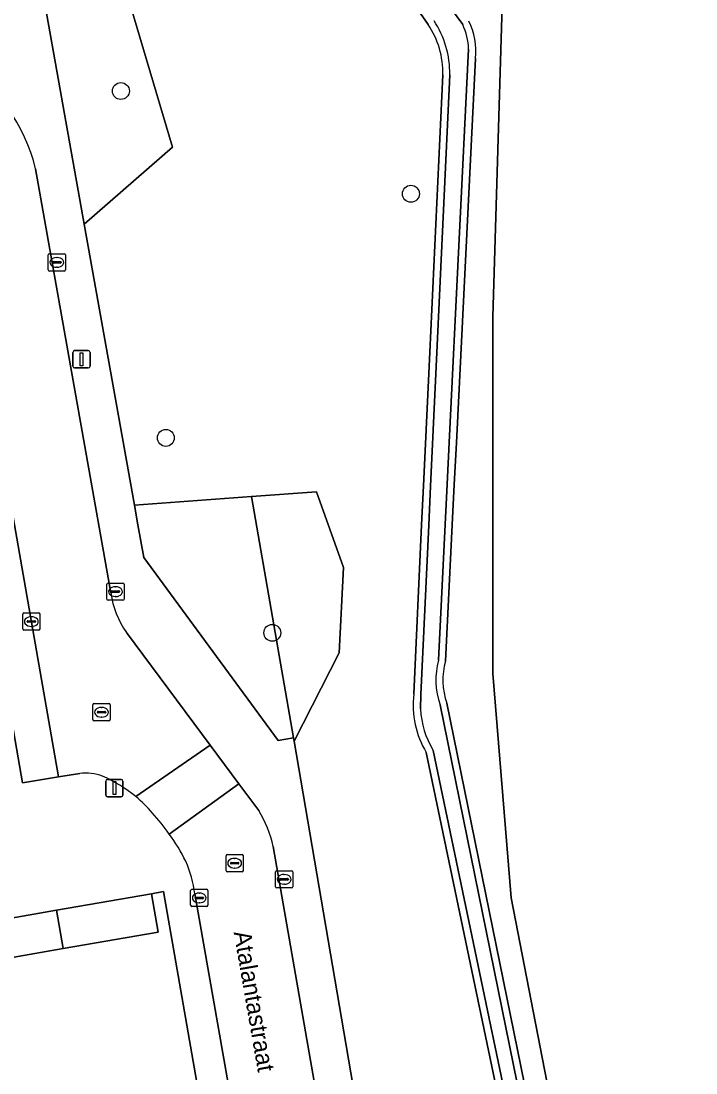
# Model space of a CAD drawing. Extents: x 162879 to 165540, y 384011 to 385181.
# Drawn here: x 164678.8 to 164717.8, y 384468.3 to 384529.1 of the extents above; entities that cross this region are included whole.
import ezdxf

# ---------------------------------------------------------------- set-up
doc = ezdxf.new("R2010")
doc.units = 0
for name, color, linetype in [('IMGEO_Boom', 7, 'Continuous'), ('IMGEO_Bouwland', 7, 'Continuous'), ('IMGEO_Erf', 7, 'Continuous'), ('IMGEO_Grasland_overig', 7, 'Continuous'), ('IMGEO_Groenvoorziening', 7, 'Continuous'), ('IMGEO_Kolk', 7, 'Continuous'), ('IMGEO_Lichtmast', 7, 'Continuous'), ('IMGEO_Muur', 7, 'Continuous'), ('IMGEO_Oever', 7, 'Continuous'), ('IMGEO_Openbare_ruimte_label', 7, 'Continuous'), ('IMGEO_Pand', 7, 'Continuous'), ('IMGEO_Parkeervlak_open', 7, 'Continuous'), ('IMGEO_Rijbaan_lokaal_open', 7, 'Continuous'), ('IMGEO_Rioolput', 7, 'Continuous'), ('IMGEO_Voetpad_open', 7, 'Continuous'), ('IMGEO_Waterloop', 7, 'Continuous')]:
    doc.layers.add(name, color=color, linetype=linetype)

msp = doc.modelspace()

# ---------------------------------------------------------------- linework, layer by layer
at = {"layer": 'IMGEO_Boom'}
for centre in [(164684.607, 384525.097), (164701.371, 384519.156), (164687.202, 384505.035), (164693.358, 384493.766)]:
    msp.add_circle(centre, 0.489, dxfattribs=at)
at = {"layer": 'IMGEO_Bouwland'}
msp.add_lwpolyline([(164776.698, 384595.272), (164772.694, 384596.059), (164755.886, 384597.87), (164710.013, 384602.814), (164708.479, 384603.189), (164705.054, 384532.548), (164706.641, 384530.034), (164706.112, 384512.043), (164706.112, 384491.405), (164707.17, 384478.441), (164716.431, 384430.683), (164697.645, 384427.508), (164702.937, 384393.377), (164705.595, 384383.982), (164757.706, 384389.408), (164760.124, 384379.094), (164767.715, 384340.531), (164767.804, 384340.014), (164769.356, 384340.32), (164807.264, 384347.786)], dxfattribs=at)
at = {"layer": 'IMGEO_Erf'}
msp.add_lwpolyline([(164619.477, 384441.38), (164691.429, 384453.78), (164688.915, 384468.207), (164687.069, 384478.799), (164686.378, 384478.679), (164686.752, 384476.453), (164681.277, 384475.504), (164676.008, 384474.591), (164670.685, 384473.668), (164665.363, 384472.746), (164660.005, 384471.817), (164654.678, 384470.894), (164649.348, 384469.97), (164643.994, 384469.042), (164638.722, 384468.129), (164633.368, 384467.201), (164628.097, 384466.287)], dxfattribs=at)
at = {"layer": 'IMGEO_Grasland_overig'}
for points in [[(164716.431, 384430.683), (164707.17, 384478.441), (164706.112, 384491.405), (164706.112, 384512.043), (164706.641, 384530.034), (164705.054, 384532.548), (164708.479, 384603.189)], [(164705.095, 384526.982), (164703.996, 384504.746), (164703.877, 384502.341), (164703.762, 384500), (164703.373, 384492.134)], [(164703.45, 384489.693), (164713.03, 384442.599), (164713.044, 384442.516), (164714.915, 384431.542)]]:
    msp.add_lwpolyline(points, dxfattribs=at)
for centre, radius, start, end in [((164700.995, 384527.395), 4.12, 354.25, 25.12129), ((164707.084, 384491.029), 3.872, 163.42226, 200.19127)]:
    msp.add_arc(centre, radius, start, end, dxfattribs=at)
at = {"layer": 'IMGEO_Groenvoorziening'}
for points in [[(164702.359, 384528.943), (164683.851, 384555.43), (164675.821, 384566.922)], [(164615.179, 384548.247), (164657.136, 384555.532), (164662.039, 384556.383), (164665.707, 384535.396), (164666.272, 384532.156), (164666.69, 384529.761), (164679.866, 384532.114), (164679.536, 384533.071), (164684.026, 384533.873), (164687.59, 384521.842), (164682.49, 384517.388), (164685.385, 384501.145), (164692.154, 384501.64), (164695.918, 384501.916), (164697.47, 384497.54), (164697.224, 384492.607), (164694.614, 384487.493), (164700.626, 384452.3), (164702.653, 384440.429), (164692.974, 384438.718)], [(164701.53, 384490.217), (164701.988, 384500), (164702.094, 384502.266), (164702.399, 384508.766), (164703.208, 384526.038)], [(164713.252, 384433.077), (164711.57, 384442.233), (164702.255, 384486.835)]]:
    msp.add_lwpolyline(points, dxfattribs=at)
for points in [[(164682.49, 384517.388), (164687.59, 384521.842), (164684.026, 384533.873), (164679.536, 384533.071), (164679.866, 384532.114)], [(164694.581, 384487.684), (164692.154, 384501.64), (164685.385, 384501.145), (164685.589, 384500), (164685.923, 384498.127), (164693.695, 384487.53)], [(164694.614, 384487.493), (164697.224, 384492.607), (164697.47, 384497.54), (164695.918, 384501.916), (164692.154, 384501.64), (164694.581, 384487.684)]]:
    msp.add_lwpolyline(points, close=True, dxfattribs=at)
for centre, radius, start, end in [((164698.384, 384526.205), 4.827, 358.02074, 34.56177), ((164707.005, 384489.622), 5.507, 173.7963, 210.40247)]:
    msp.add_arc(centre, radius, start, end, dxfattribs=at)
at = {"layer": 'IMGEO_Kolk'}
for p, q in [((164680.408, 384514.762), (164680.408, 384515.614)), ((164680.483, 384515.688), (164681.335, 384515.688)), ((164680.896, 384515.468), (164680.921, 384515.468)), ((164681.409, 384515.614), (164681.409, 384514.762)), ((164680.667, 384515.182), (164680.667, 384515.194)), ((164681.105, 384515.145), (164680.707, 384515.145)), ((164680.71, 384515.231), (164681.108, 384515.231)), ((164680.919, 384514.908), (164680.894, 384514.908)), ((164681.151, 384515.194), (164681.151, 384515.182)), ((164681.335, 384514.688), (164680.483, 384514.688)), ((164683.789, 384495.719), (164683.789, 384496.571)), ((164683.864, 384496.645), (164684.716, 384496.645)), ((164684.79, 384496.571), (164684.79, 384495.719)), ((164684.048, 384496.139), (164684.048, 384496.151)), ((164684.486, 384496.102), (164684.088, 384496.102)), ((164684.091, 384496.188), (164684.489, 384496.188)), ((164684.3, 384495.865), (164684.275, 384495.865)), ((164684.277, 384496.425), (164684.302, 384496.425)), ((164684.532, 384496.151), (164684.532, 384496.139)), ((164684.716, 384495.645), (164683.864, 384495.645)), ((164678.93, 384493.989), (164678.93, 384494.841)), ((164679.005, 384494.915), (164679.857, 384494.915)), ((164679.418, 384494.695), (164679.443, 384494.695)), ((164679.931, 384494.841), (164679.931, 384493.989)), ((164679.189, 384494.409), (164679.189, 384494.421)), ((164679.627, 384494.372), (164679.229, 384494.372)), ((164679.232, 384494.458), (164679.63, 384494.458)), ((164679.441, 384494.135), (164679.416, 384494.135)), ((164679.673, 384494.421), (164679.673, 384494.409)), ((164679.857, 384493.915), (164679.005, 384493.915)), ((164693.545, 384479.083), (164693.545, 384479.935)), ((164693.62, 384480.009), (164694.472, 384480.009)), ((164693.804, 384479.503), (164693.804, 384479.515)), ((164694.242, 384479.466), (164693.844, 384479.466)), ((164693.847, 384479.552), (164694.245, 384479.552)), ((164694.033, 384479.789), (164694.058, 384479.789)), ((164694.288, 384479.515), (164694.288, 384479.503)), ((164694.546, 384479.935), (164694.546, 384479.083)), ((164688.636, 384478.007), (164688.636, 384478.859)), ((164688.711, 384478.933), (164689.563, 384478.933)), ((164689.637, 384478.859), (164689.637, 384478.007)), ((164694.472, 384479.009), (164693.62, 384479.009)), ((164694.056, 384479.229), (164694.031, 384479.229)), ((164688.895, 384478.427), (164688.895, 384478.439)), ((164689.333, 384478.39), (164688.935, 384478.39)), ((164688.938, 384478.476), (164689.336, 384478.476)), ((164689.124, 384478.713), (164689.149, 384478.713)), ((164689.379, 384478.439), (164689.379, 384478.427)), ((164689.563, 384477.933), (164688.711, 384477.933)), ((164689.147, 384478.153), (164689.122, 384478.153))]:
    msp.add_line(p, q, dxfattribs=at)
for points in [[(164680.408, 384514.762), (164680.408, 384515.614)], [(164680.483, 384515.688), (164681.335, 384515.688)], [(164681.409, 384515.614), (164681.409, 384514.762)], [(164681.335, 384514.688), (164680.483, 384514.688)], [(164683.789, 384495.719), (164683.789, 384496.571)], [(164683.864, 384496.645), (164684.716, 384496.645)], [(164684.79, 384496.571), (164684.79, 384495.719)], [(164684.716, 384495.645), (164683.864, 384495.645)], [(164678.93, 384493.989), (164678.93, 384494.841)], [(164679.005, 384494.915), (164679.857, 384494.915)], [(164679.931, 384494.841), (164679.931, 384493.989)], [(164679.857, 384493.915), (164679.005, 384493.915)], [(164693.545, 384479.083), (164693.545, 384479.935)], [(164693.62, 384480.009), (164694.472, 384480.009)], [(164694.546, 384479.935), (164694.546, 384479.083)], [(164688.636, 384478.007), (164688.636, 384478.859)], [(164688.711, 384478.933), (164689.563, 384478.933)], [(164689.637, 384478.859), (164689.637, 384478.007)], [(164694.472, 384479.009), (164693.62, 384479.009)], [(164689.563, 384477.933), (164688.711, 384477.933)]]:
    msp.add_lwpolyline(points, dxfattribs=at)
for centre, radius, start, end in [((164680.485, 384515.612), 0.0765, 91.55205, 178.44795), ((164680.485, 384515.612), 0.0765, 91.55205, 178.44795), ((164681.333, 384515.612), 0.0765, 1.55205, 88.44795), ((164681.333, 384515.612), 0.0765, 1.55205, 88.44795), ((164680.485, 384514.764), 0.0765, 181.55205, 268.44795), ((164680.485, 384514.764), 0.0765, 181.55205, 268.44795), ((164680.707, 384515.191), 0.0403, 85.87752, 175.75265), ((164680.704, 384515.181), 0.0366, 178.93798, 274.71019), ((164681.108, 384515.188), 0.043, 264.86636, 352.45326), ((164681.112, 384515.193), 0.0386, 1.73085, 96.63898), ((164681.333, 384514.764), 0.0765, 271.55205, 358.44795), ((164681.333, 384514.764), 0.0765, 271.55205, 358.44795), ((164683.866, 384496.569), 0.0765, 91.55205, 178.44795), ((164683.866, 384496.569), 0.0765, 91.55205, 178.44795), ((164684.714, 384496.569), 0.0765, 1.55205, 88.44795), ((164684.714, 384496.569), 0.0765, 1.55205, 88.44795), ((164684.088, 384496.148), 0.0403, 85.87752, 175.75265), ((164684.085, 384496.138), 0.0366, 178.93798, 274.71019), ((164684.489, 384496.145), 0.043, 264.86636, 352.45326), ((164684.493, 384496.15), 0.0386, 1.73085, 96.63898), ((164683.866, 384495.721), 0.0765, 181.55205, 268.44795), ((164683.866, 384495.721), 0.0765, 181.55205, 268.44795), ((164684.714, 384495.721), 0.0765, 271.55205, 358.44795), ((164684.714, 384495.721), 0.0765, 271.55205, 358.44795), ((164679.007, 384494.839), 0.0765, 91.55205, 178.44795), ((164679.007, 384494.839), 0.0765, 91.55205, 178.44795), ((164679.855, 384494.839), 0.0765, 1.55205, 88.44795), ((164679.855, 384494.839), 0.0765, 1.55205, 88.44795), ((164679.229, 384494.418), 0.0403, 85.87752, 175.75265), ((164679.226, 384494.408), 0.0366, 178.93798, 274.71019), ((164679.63, 384494.415), 0.043, 264.86636, 352.45326), ((164679.634, 384494.42), 0.0386, 1.73085, 96.63898), ((164679.007, 384493.991), 0.0765, 181.55205, 268.44795), ((164679.007, 384493.991), 0.0765, 181.55205, 268.44795), ((164679.855, 384493.991), 0.0765, 271.55205, 358.44795), ((164679.855, 384493.991), 0.0765, 271.55205, 358.44795), ((164693.622, 384479.933), 0.0765, 91.55205, 178.44795), ((164693.622, 384479.933), 0.0765, 91.55205, 178.44795), ((164693.844, 384479.512), 0.0403, 85.87752, 175.75265), ((164693.841, 384479.502), 0.0366, 178.93798, 274.71019), ((164694.245, 384479.509), 0.043, 264.86636, 352.45326), ((164694.249, 384479.514), 0.0386, 1.73085, 96.63898), ((164694.47, 384479.933), 0.0765, 1.55205, 88.44795), ((164694.47, 384479.933), 0.0765, 1.55205, 88.44795), ((164688.713, 384478.857), 0.0765, 91.55205, 178.44795), ((164688.713, 384478.857), 0.0765, 91.55205, 178.44795), ((164689.561, 384478.857), 0.0765, 1.55205, 88.44795), ((164689.561, 384478.857), 0.0765, 1.55205, 88.44795), ((164693.622, 384479.085), 0.0765, 181.55205, 268.44795), ((164693.622, 384479.085), 0.0765, 181.55205, 268.44795), ((164694.47, 384479.085), 0.0765, 271.55205, 358.44795), ((164694.47, 384479.085), 0.0765, 271.55205, 358.44795), ((164688.935, 384478.436), 0.0403, 85.87752, 175.75265), ((164688.932, 384478.426), 0.0366, 178.93798, 274.71019), ((164689.336, 384478.433), 0.043, 264.86636, 352.45326), ((164689.34, 384478.438), 0.0386, 1.73085, 96.63898), ((164688.713, 384478.009), 0.0765, 181.55205, 268.44795), ((164688.713, 384478.009), 0.0765, 181.55205, 268.44795), ((164689.561, 384478.009), 0.0765, 271.55205, 358.44795), ((164689.561, 384478.009), 0.0765, 271.55205, 358.44795)]:
    msp.add_arc(centre, radius, start, end, dxfattribs=at)
for centre, major_axis, ratio, start_param, end_param in [((164680.895, 384515.188), (-0.387, 0.002), 0.722429, 4.712389, 7.853982), ((164680.92, 384515.188), (-0.39, 0.002), 0.717154, 1.570796, 4.712389), ((164684.276, 384496.145), (-0.387, 0.002), 0.722429, 4.712389, 7.853982), ((164684.301, 384496.145), (-0.39, 0.002), 0.717154, 1.570796, 4.712389), ((164679.417, 384494.415), (-0.387, 0.002), 0.722429, 4.712389, 7.853982), ((164679.442, 384494.415), (-0.39, 0.002), 0.717154, 1.570796, 4.712389), ((164694.032, 384479.509), (-0.387, 0.002), 0.722429, 4.712389, 7.853982), ((164694.057, 384479.509), (-0.39, 0.002), 0.717154, 1.570796, 4.712389), ((164689.123, 384478.433), (-0.387, 0.002), 0.722429, 4.712389, 7.853982), ((164689.148, 384478.433), (-0.39, 0.002), 0.717154, 1.570796, 4.712389)]:
    msp.add_ellipse(centre, major_axis=major_axis, ratio=ratio, start_param=start_param, end_param=end_param, dxfattribs=at)
at = {"layer": 'IMGEO_Lichtmast'}
for p, q in [((164681.832, 384509.184), (164681.832, 384509.984)), ((164681.832, 384509.984), (164681.832, 384509.184)), ((164681.932, 384510.084), (164682.722, 384510.084)), ((164682.722, 384510.084), (164681.932, 384510.084)), ((164682.822, 384509.984), (164682.822, 384509.184)), ((164682.822, 384509.184), (164682.822, 384509.984)), ((164682.722, 384509.084), (164681.932, 384509.084)), ((164681.932, 384509.084), (164682.722, 384509.084)), ((164683.735, 384484.385), (164683.735, 384485.185)), ((164683.735, 384485.185), (164683.735, 384484.385)), ((164683.835, 384485.285), (164684.625, 384485.285)), ((164684.625, 384485.285), (164683.835, 384485.285)), ((164684.725, 384485.185), (164684.725, 384484.385)), ((164684.725, 384484.385), (164684.725, 384485.185)), ((164684.625, 384484.285), (164683.835, 384484.285)), ((164683.835, 384484.285), (164684.625, 384484.285))]:
    msp.add_line(p, q, dxfattribs=at)
for points in [[(164682.252, 384509.959), (164682.402, 384509.959), (164682.402, 384509.209), (164682.252, 384509.209), (164682.252, 384509.959)], [(164684.155, 384485.16), (164684.305, 384485.16), (164684.305, 384484.41), (164684.155, 384484.41), (164684.155, 384485.16)]]:
    msp.add_lwpolyline(points, dxfattribs=at)
for centre, start, end in [((164681.932, 384509.984), 90, 180), ((164681.932, 384509.984), 90, 180), ((164682.722, 384509.984), 0, 90), ((164682.722, 384509.984), 360, 90), ((164681.932, 384509.184), 180, 270), ((164681.932, 384509.184), 180, 270), ((164682.722, 384509.184), 270, 0), ((164682.722, 384509.184), 270, 0), ((164683.835, 384485.185), 90, 180), ((164683.835, 384485.185), 90, 180), ((164684.625, 384485.185), 0, 90), ((164684.625, 384485.185), 360, 90), ((164683.835, 384484.385), 180, 270), ((164683.835, 384484.385), 180, 270), ((164684.625, 384484.385), 270, 0), ((164684.625, 384484.385), 270, 0)]:
    msp.add_arc(centre, 0.1, start, end, dxfattribs=at)
at = {"layer": 'IMGEO_Muur'}
msp.add_lwpolyline([(164686.378, 384478.679), (164687.069, 384478.799), (164688.915, 384468.207)], dxfattribs=at)
at = {"layer": 'IMGEO_Oever'}
for points in [[(164772.746, 384596.467), (164772.729, 384596.468), (164755.93, 384598.278), (164710.084, 384603.219), (164708.576, 384603.588), (164707.362, 384603.884), (164706.658, 384603.992), (164705.4, 384582.844), (164703.937, 384549.186), (164702.914, 384530.957), (164703.722, 384529.835), (164704.362, 384528.946)], [(164704.34, 384582.884), (164702.816, 384549.427), (164701.77, 384533.246), (164691.481, 384547.526), (164681.473, 384561.414), (164676.326, 384568.556), (164650.079, 384567.275), (164650.02, 384565.663), (164675.821, 384566.922), (164683.851, 384555.43), (164702.359, 384528.943)], [(164704.702, 384527.522), (164703.586, 384504.766), (164703.467, 384502.361), (164703.352, 384500.02), (164702.965, 384492.187)], [(164703.996, 384504.746), (164705.095, 384526.982)], [(164703.208, 384526.038), (164702.399, 384508.766), (164702.094, 384502.266), (164701.988, 384500), (164701.53, 384490.217)], [(164701.916, 384489.36), (164701.94, 384490.202), (164702.398, 384499.981), (164702.504, 384502.247), (164702.809, 384508.747), (164703.619, 384526.038)], [(164703.373, 384492.134), (164703.762, 384500), (164703.877, 384502.341), (164703.996, 384504.746)], [(164702.255, 384486.835), (164711.57, 384442.233), (164713.252, 384433.077), (164693.878, 384429.894), (164700.049, 384394.015), (164702.266, 384382.054), (164704.063, 384382.513), (164696.029, 384428.623), (164714.915, 384431.542), (164713.044, 384442.516), (164713.03, 384442.599), (164703.45, 384489.693)], [(164703.051, 384489.597), (164712.626, 384442.524), (164712.639, 384442.447), (164714.44, 384431.884), (164695.553, 384428.965), (164703.406, 384383.673), (164703.405, 384382.97), (164703.007, 384382.696), (164702.592, 384382.846), (164702.402, 384383.416), (164700.453, 384394.087), (164694.353, 384429.556), (164713.731, 384432.74), (164711.973, 384442.312), (164702.646, 384486.968)]]:
    msp.add_lwpolyline(points, dxfattribs=at)
for centre, radius, start, end in [((164698.384, 384526.205), 4.827, 358.02074, 34.56177), ((164697.972, 384526.085), 5.647, 359.52167, 33.04096), ((164700.888, 384527.364), 3.817, 2.37246, 24.48505), ((164700.995, 384527.395), 4.12, 354.25, 25.12129), ((164707.234, 384491.032), 4.423, 164.86601, 198.93756), ((164707.084, 384491.029), 3.872, 163.42226, 200.19127), ((164707.005, 384489.622), 5.507, 173.7963, 210.40247), ((164707.201, 384489.665), 5.293, 183.30731, 210.63539)]:
    msp.add_arc(centre, radius, start, end, dxfattribs=at)
at = {"layer": 'IMGEO_Pand'}
for points in [[(164681.277, 384475.504), (164686.752, 384476.453), (164686.378, 384478.679), (164680.893, 384477.724)], [(164681.277, 384475.504), (164680.893, 384477.724), (164678.263, 384477.266), (164675.625, 384476.807), (164676.008, 384474.591)]]:
    msp.add_lwpolyline(points, close=True, dxfattribs=at)
at = {"layer": 'IMGEO_Parkeervlak_open'}
msp.add_lwpolyline([(164673.779, 384514.491), (164676.314, 384500), (164678.924, 384485.081), (164681.006, 384485.443), (164678.453, 384500), (164675.292, 384518.029)], dxfattribs=at)
at = {"layer": 'IMGEO_Rijbaan_lokaal_open'}
for points in [[(164684.02, 384496.072), (164679.679, 384520.6)], [(164675.292, 384518.029), (164678.453, 384500), (164681.006, 384485.443), (164682.228, 384485.635)], [(164685.47, 384484.295), (164689.768, 384487.266), (164684.927, 384493.782)], [(164691.423, 384485.039), (164689.768, 384487.266), (164685.47, 384484.295)], [(164692.575, 384483.489), (164691.423, 384485.039), (164687.403, 384482.129)], [(164687.403, 384482.129), (164691.423, 384485.039)], [(164688.877, 384478.664), (164693.233, 384453.872), (164698.073, 384454.68), (164693.406, 384481.399)]]:
    msp.add_lwpolyline(points, dxfattribs=at)
for centre, radius, start, end in [((164669.669, 384518.143), 10.307, 13.79183, 56.91956), ((164689.402, 384496.879), 5.442, 188.52755, 214.6865), ((164682.572, 384482.825), 2.831, 69.80797, 96.97876), ((164679.708, 384477.118), 9.204, 51.24131, 65.33425), ((164680.872, 384478.706), 7.237, 39.92707, 50.55644), ((164675.971, 384473.956), 14.053, 35.56066, 41.9531), ((164687.128, 384480.113), 6.408, 11.57582, 31.79047), ((164676.636, 384474.508), 13.191, 27.299, 35.29125), ((164682.035, 384477.807), 6.895, 7.13686, 23.51155)]:
    msp.add_arc(centre, radius, start, end, dxfattribs=at)
at = {"layer": 'IMGEO_Rioolput'}
for p, q in [((164682.987, 384488.746), (164682.987, 384489.598)), ((164683.062, 384489.672), (164683.914, 384489.672)), ((164683.246, 384489.166), (164683.246, 384489.178)), ((164683.289, 384489.215), (164683.687, 384489.215)), ((164683.475, 384489.452), (164683.5, 384489.452)), ((164683.73, 384489.178), (164683.73, 384489.166)), ((164683.988, 384489.598), (164683.988, 384488.746)), ((164683.914, 384488.672), (164683.062, 384488.672)), ((164683.684, 384489.129), (164683.286, 384489.129)), ((164683.498, 384488.892), (164683.473, 384488.892)), ((164690.682, 384480.016), (164690.682, 384480.868)), ((164690.757, 384480.942), (164691.609, 384480.942)), ((164691.17, 384480.722), (164691.195, 384480.722)), ((164691.683, 384480.868), (164691.683, 384480.016)), ((164690.941, 384480.436), (164690.941, 384480.448)), ((164691.379, 384480.399), (164690.981, 384480.399)), ((164690.984, 384480.485), (164691.382, 384480.485)), ((164691.193, 384480.162), (164691.168, 384480.162)), ((164691.425, 384480.448), (164691.425, 384480.436)), ((164691.609, 384479.942), (164690.757, 384479.942))]:
    msp.add_line(p, q, dxfattribs=at)
for points in [[(164682.987, 384488.746), (164682.987, 384489.598)], [(164683.062, 384489.672), (164683.914, 384489.672)], [(164683.988, 384489.598), (164683.988, 384488.746)], [(164683.914, 384488.672), (164683.062, 384488.672)], [(164690.682, 384480.016), (164690.682, 384480.868)], [(164690.757, 384480.942), (164691.609, 384480.942)], [(164691.683, 384480.868), (164691.683, 384480.016)], [(164691.609, 384479.942), (164690.757, 384479.942)]]:
    msp.add_lwpolyline(points, dxfattribs=at)
for centre, radius, start, end in [((164683.064, 384489.596), 0.0765, 91.55205, 178.44795), ((164683.064, 384489.596), 0.0765, 91.55205, 178.44795), ((164683.286, 384489.175), 0.0403, 85.87752, 175.75265), ((164683.691, 384489.177), 0.0386, 1.73085, 96.63898), ((164683.912, 384489.596), 0.0765, 1.55205, 88.44795), ((164683.912, 384489.596), 0.0765, 1.55205, 88.44795), ((164683.064, 384488.748), 0.0765, 181.55205, 268.44795), ((164683.064, 384488.748), 0.0765, 181.55205, 268.44795), ((164683.283, 384489.165), 0.0366, 178.93798, 274.71019), ((164683.687, 384489.172), 0.043, 264.86636, 352.45326), ((164683.912, 384488.748), 0.0765, 271.55205, 358.44795), ((164683.912, 384488.748), 0.0765, 271.55205, 358.44795), ((164690.759, 384480.866), 0.0765, 91.55205, 178.44795), ((164690.759, 384480.866), 0.0765, 91.55205, 178.44795), ((164691.607, 384480.866), 0.0765, 1.55205, 88.44795), ((164691.607, 384480.866), 0.0765, 1.55205, 88.44795), ((164690.981, 384480.445), 0.0403, 85.87752, 175.75265), ((164690.978, 384480.435), 0.0366, 178.93798, 274.71019), ((164691.382, 384480.442), 0.043, 264.86636, 352.45326), ((164691.386, 384480.447), 0.0386, 1.73085, 96.63898), ((164690.759, 384480.018), 0.0765, 181.55205, 268.44795), ((164690.759, 384480.018), 0.0765, 181.55205, 268.44795), ((164691.607, 384480.018), 0.0765, 271.55205, 358.44795), ((164691.607, 384480.018), 0.0765, 271.55205, 358.44795)]:
    msp.add_arc(centre, radius, start, end, dxfattribs=at)
for centre, major_axis, ratio, start_param, end_param in [((164683.474, 384489.172), (-0.387, 0.002), 0.722429, 4.712389, 7.853982), ((164683.499, 384489.172), (-0.39, 0.002), 0.717154, 1.570796, 4.712389), ((164691.169, 384480.442), (-0.387, 0.002), 0.722429, 4.712389, 7.853982), ((164691.194, 384480.442), (-0.39, 0.002), 0.717154, 1.570796, 4.712389)]:
    msp.add_ellipse(centre, major_axis=major_axis, ratio=ratio, start_param=start_param, end_param=end_param, dxfattribs=at)
at = {"layer": 'IMGEO_Voetpad_open'}
for points in [[(164693.406, 384481.399), (164698.073, 384454.68), (164698.2, 384453.954), (164698.447, 384452.566), (164698.586, 384451.824), (164700.626, 384452.3), (164694.614, 384487.493), (164694.581, 384487.684), (164693.695, 384487.53), (164685.923, 384498.127), (164685.589, 384500), (164685.385, 384501.145), (164682.49, 384517.388), (164679.866, 384532.114)], [(164668.267, 384523.109), (164663.072, 384522.207), (164650.41, 384520.008), (164647.711, 384519.539), (164646.171, 384519.272), (164646.255, 384518.78), (164642.676, 384518.165), (164642.909, 384516.814), (164663.425, 384520.396), (164668.741, 384521.324), (164670.871, 384519.64), (164674.297, 384500), (164678.016, 384478.684), (164678.263, 384477.266), (164680.893, 384477.724), (164686.378, 384478.679), (164687.069, 384478.799), (164688.915, 384468.207), (164691.429, 384453.78), (164693.233, 384453.872), (164688.877, 384478.664)], [(164679.679, 384520.6), (164684.02, 384496.072)], [(164682.228, 384485.635), (164681.006, 384485.443), (164678.924, 384485.081), (164676.314, 384500), (164673.779, 384514.491)], [(164684.927, 384493.782), (164689.768, 384487.266), (164691.423, 384485.039), (164692.575, 384483.489)]]:
    msp.add_lwpolyline(points, dxfattribs=at)
for centre, radius, start, end in [((164669.669, 384518.143), 10.307, 13.79183, 56.91956), ((164689.402, 384496.879), 5.442, 188.52755, 214.6865), ((164682.572, 384482.825), 2.831, 69.80797, 96.97876), ((164679.708, 384477.118), 9.204, 51.24131, 65.33425), ((164680.872, 384478.706), 7.237, 39.92707, 50.55644), ((164675.971, 384473.956), 14.053, 35.56066, 41.9531), ((164687.128, 384480.113), 6.408, 11.57582, 31.79047), ((164676.636, 384474.508), 13.191, 27.299, 35.29125), ((164682.035, 384477.807), 6.895, 7.13686, 23.51155)]:
    msp.add_arc(centre, radius, start, end, dxfattribs=at)
at = {"layer": 'IMGEO_Waterloop'}
for points in [[(164704.362, 384528.946), (164703.722, 384529.835), (164702.914, 384530.957), (164703.937, 384549.186), (164705.4, 384582.844), (164706.658, 384603.992), (164707.362, 384603.884), (164708.576, 384603.588), (164710.084, 384603.219), (164755.93, 384598.278), (164772.729, 384596.468), (164772.746, 384596.467)], [(164702.965, 384492.187), (164703.352, 384500.02), (164703.467, 384502.361), (164703.586, 384504.766), (164704.702, 384527.522)], [(164703.619, 384526.038), (164702.809, 384508.747), (164702.504, 384502.247), (164702.398, 384499.981), (164701.94, 384490.202), (164701.916, 384489.36)], [(164702.646, 384486.968), (164711.973, 384442.312), (164713.731, 384432.74), (164694.353, 384429.556), (164700.453, 384394.087), (164702.402, 384383.416), (164702.592, 384382.846), (164703.007, 384382.696), (164703.405, 384382.97), (164703.406, 384383.673), (164695.553, 384428.965), (164714.44, 384431.884), (164712.639, 384442.447), (164712.626, 384442.524), (164703.051, 384489.597)]]:
    msp.add_lwpolyline(points, dxfattribs=at)
for centre, radius, start, end in [((164697.972, 384526.085), 5.647, 359.52167, 33.04096), ((164700.888, 384527.364), 3.817, 2.37246, 24.48505), ((164707.234, 384491.032), 4.423, 164.86601, 198.93756), ((164707.201, 384489.665), 5.293, 183.30731, 210.63539)]:
    msp.add_arc(centre, radius, start, end, dxfattribs=at)

# ---------------------------------------------------------------- texts
at = {"layer": 'IMGEO_Openbare_ruimte_label'}
msp.add_text('Atalantastraat', height=1, rotation=279.84862, dxfattribs=at).set_placement((164691.122, 384476.445))

doc.saveas('drawing.dxf')
